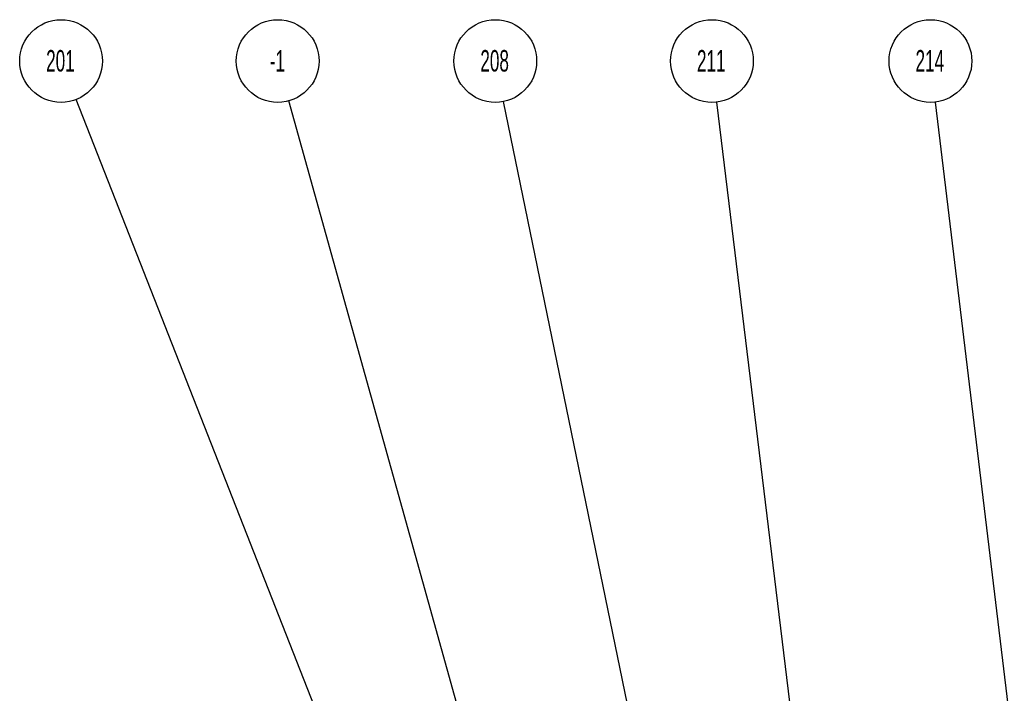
# Model space of a CAD drawing. Header units: inches. Extents: x 1880 to 2363, y -453 to -54.
# Tile 989 of 1056: x 2148.44 to 2153.02, y -262.25 to -259.12. Entities that reach past the tile are written whole.
import ezdxf

# ---------------------------------------------------------------- set-up
doc = ezdxf.new("R2010")
doc.units = ezdxf.units.IN
doc.header["$LTSCALE"] = 0.5
doc.header["$MEASUREMENT"] = 0
doc.layers.add('SID-M-S', color=105, linetype='Continuous')
doc.styles.add('SLDTEXTSTYLE0', font='TXT', dxfattribs={"width": 0.595745})

msp = doc.modelspace()

# ---------------------------------------------------------------- linework, layer by layer
at = {"layer": 'SID-M-S'}
for p, q in [((2151.07938, -265.53909), (2148.70501, -259.4916)), ((2151.58429, -266.29103), (2149.69333, -259.49786)), ((2152.09822, -266.34393), (2150.69205, -259.50097)), ((2152.5439, -266.5817), (2151.68358, -259.5035)), ((2153.74004, -268.1308), (2152.69955, -259.50352))]:
    msp.add_line(p, q, dxfattribs=at)
for centre in [(2148.6347, -259.31254), (2149.64174, -259.31254), (2150.65333, -259.31254), (2151.66037, -259.31254), (2152.67651, -259.31254)]:
    msp.add_circle(centre, 0.19237, dxfattribs=at)

# ---------------------------------------------------------------- texts
at = {"layer": 'SID-M-S', "char_height": 0.1, "attachment_point": 2, "style": 'SLDTEXTSTYLE0'}
for s, insert in [('201', (2148.63168, -259.26144)), ('-1', (2149.64045, -259.26144)), ('208', (2150.65031, -259.26144)), ('211', (2151.65735, -259.26144)), ('214', (2152.67349, -259.26144))]:
    msp.add_mtext(s, dxfattribs=dict(at, insert=insert))

doc.saveas('drawing.dxf')
